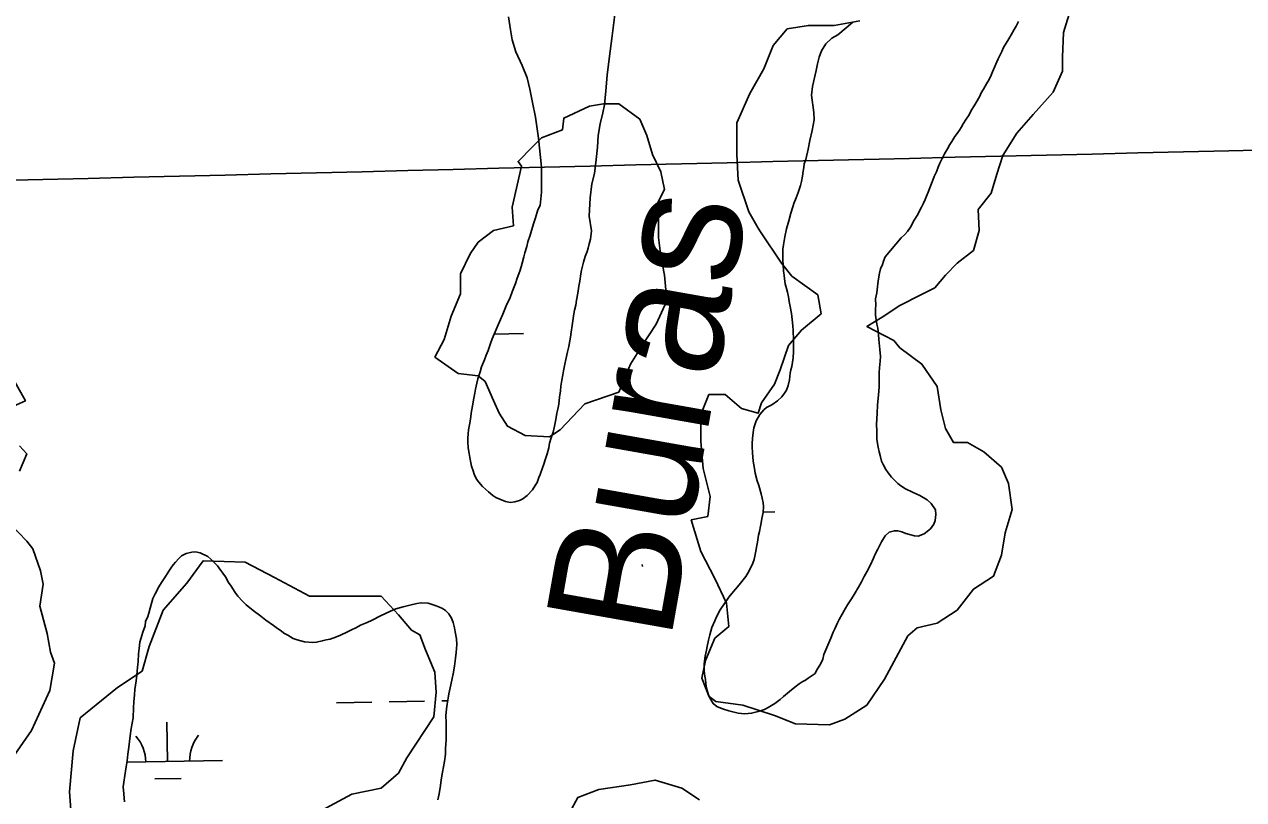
# Model space of a CAD drawing. Extents: x 3903937 to 3942190, y 260677 to 286651.
# Drawn here: x 3935615 to 3936725, y 272001 to 272706 of the extents above; entities that cross this region are included whole.
import ezdxf

# ---------------------------------------------------------------- set-up
doc = ezdxf.new("R2010")
doc.units = 0
for name, color, linetype in [('V-GRID-MAJR', 7, 'Continuous'), ('V-RIVR-EDGE', 7, 'Continuous'), ('V-RIVR-IDEN', 7, 'Continuous'), ('V-WETL-SWMP', 7, 'Continuous')]:
    doc.layers.add(name, color=color, linetype=linetype)

msp = doc.modelspace()

# ---------------------------------------------------------------- linework, layer by layer
at = {"layer": 'V-GRID-MAJR'}
msp.add_spline([(3908100.257, 272076.177), (3913415.549, 272167.798), (3918730.829, 272260.192), (3924046.094, 272353.359), (3929361.347, 272447.3), (3934676.585, 272542.013), (3939991.81, 272637.5), (3939991.811, 272637.5)], degree=3, dxfattribs=at)
at = {"layer": 'V-RIVR-EDGE'}
for points in [[(3936568.1669600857, 272722.9649822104), (3936560.7086809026, 272698.4592077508), (3936559.6432124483, 272676.0843702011), (3936559.6432124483, 272663.298748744), (3936551.11946481, 272644.12031655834), (3936533.006501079, 272623.8764159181), (3936518.089942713, 272606.8289206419), (3936505.3043212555, 272586.5850200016), (3936499.976978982, 272569.5375247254), (3936494.6496367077, 272552.49002944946), (3936482.9294837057, 272537.57347108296), (3936483.9949521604, 272518.3950388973), (3936478.6676098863, 272500.28207516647), (3936463.75105152, 272488.561922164), (3936453.0963669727, 272477.90723761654), (3936443.50715088, 272466.1870846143), (3936430.721529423, 272459.7942738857), (3936411.5430972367, 272450.2050577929), (3936395.5610704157, 272439.55037324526), (3936381.709980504, 272431.0266256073), (3936406.215754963, 272418.2410041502), (3936411.5430972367, 272411.8481934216), (3936431.786997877, 272396.93163505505), (3936445.638087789, 272376.6877344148), (3936448.8344931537, 272355.37836531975), (3936453.0963669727, 272338.33087004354), (3936460.5546461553, 272325.5452485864), (3936473.3402676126, 272325.5452485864), (3936488.2568259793, 272317.0215009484), (3936504.2388528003, 272303.1704110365), (3936510.6316635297, 272288.25385266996), (3936513.8280688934, 272264.8135466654), (3936507.435258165, 272243.50417757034), (3936504.2388528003, 272223.2602769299), (3936496.7805736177, 272204.0818447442), (3936478.6676098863, 272192.361691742), (3936463.75105152, 272173.1832595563), (3936445.638087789, 272161.46310655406), (3936427.525124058, 272157.2012327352), (3936419.0013764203, 272149.74295355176), (3936412.6085656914, 272138.0228005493), (3936397.692007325, 272110.32062072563), (3936381.7099805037, 272086.8803147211), (3936361.4660798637, 272074.094693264), (3936347.6149899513, 272068.76735099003), (3936316.7164047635, 272069.8328194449), (3936297.5379725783, 272077.2910986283), (3936268.7703243, 272086.8803147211), (3936244.2645498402, 272090.07672008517), (3936238.1950141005, 272094.54900957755)], [(3936238.189442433, 272094.5013199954), (3936231.478928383, 272111.38608918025), (3936234.6753337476, 272127.3681160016), (3936243.1990813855, 272147.6120166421), (3936255.984702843, 272158.2667011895), (3936253.8537659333, 272179.5760702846), (3936243.1990813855, 272201.9509078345), (3936230.4134599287, 272226.4566822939), (3936221.8897122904, 272255.22433057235), (3936236.8062706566, 272258.42073593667), (3936238.9372075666, 272276.53369966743), (3936232.5443968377, 272302.1049425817), (3936230.4134599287, 272326.610717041), (3936230.4134599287, 272351.1164915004), (3936237.871739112, 272369.2294552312), (3936252.788297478, 272369.2294552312), (3936267.7048558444, 272356.4438337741), (3936282.6214142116, 272352.1819599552), (3936285.8178195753, 272361.77117604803), (3936297.5379725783, 272378.818671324), (3936302.865314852, 272391.6042927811), (3936310.323594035, 272413.979130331), (3936322.043747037, 272427.83022024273), (3936340.1567107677, 272442.7467786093), (3936336.960305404, 272459.7942738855), (3936313.5199993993, 272476.84176916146), (3936303.9307833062, 272488.561922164), (3936284.752351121, 272517.3295704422), (3936282.6214142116, 272520.52597580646), (3936274.0976665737, 272535.442534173), (3936264.5084504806, 272564.21018245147), (3936263.442982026, 272587.65048845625), (3936263.442982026, 272616.4181367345), (3936275.163135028, 272643.05484810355), (3936287.9487564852, 272665.4296856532), (3936296.472504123, 272686.73905474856), (3936309.25812558, 272701.65561311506), (3936328.436557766, 272704.8520184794), (3936351.8768637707, 272704.8520184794), (3936375.3171697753, 272709.11389229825)], [(3936067.3967863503, 272576.9958039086), (3936058.8730387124, 272539.70440799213), (3936059.938507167, 272522.65691271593), (3936041.825543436, 272518.39503889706), (3936027.9744535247, 272507.7403543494), (3936020.516174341, 272497.08566980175), (3936011.9924267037, 272478.9727060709), (3936011.9924267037, 272460.8597423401), (3936003.468679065, 272440.6158416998), (3935997.075868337, 272419.30647260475), (3935988.5521206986, 272403.3244457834), (3936009.8614897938, 272388.40788741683), (3936027.9744535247, 272386.2769505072), (3936034.3672642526, 272380.94960823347), (3936041.825543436, 272363.90211295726), (3936047.15288571, 272352.18195995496), (3936054.611164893, 272340.4618069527), (3936070.593191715, 272331.93805931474), (3936092.9680292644, 272330.8725908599), (3936102.5572453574, 272337.26540158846), (3936124.9320829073, 272360.70570759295), (3936155.830668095, 272371.36039214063), (3936166.4853526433, 272396.9316350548), (3936177.1400371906, 272413.9791303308), (3936189.9256586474, 272433.15756251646), (3936199.51487474, 272454.46693161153), (3936197.383937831, 272477.9072376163), (3936194.1875324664, 272494.9547328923), (3936192.056595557, 272512.0022281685), (3936192.056595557, 272527.98425498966), (3936189.9256586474, 272540.76987644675), (3936197.383937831, 272555.6864348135), (3936194.1875324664, 272571.66846163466), (3936186.7292532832, 272587.650488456), (3936181.4019110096, 272604.6979837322), (3936175.0091002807, 272619.6145420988), (3936155.830668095, 272633.4656320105), (3936141.979578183, 272633.4656320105), (3936129.193956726, 272631.334695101), (3936105.7536507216, 272620.6800105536), (3936104.6881822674, 272610.02532600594), (3936085.509750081, 272602.5670468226), (3936076.9860024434, 272594.0432991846), (3936064.200380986, 272581.2576777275), (3936067.4004826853, 272576.89230653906)], [(3935601.9515483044, 272388.38070601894), (3935615.854543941, 272363.5971051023), (3935599.533636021, 272356.3433682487)], [(3935610.414241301, 272322.49259626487), (3935617.0635000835, 272315.23885941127), (3935610.414241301, 272299.5224295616)], [(3935601.9515483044, 272251.76866194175), (3935617.0635000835, 272236.05223209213), (3935622.503802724, 272228.79849523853), (3935629.757539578, 272208.8507188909), (3935632.175451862, 272196.7611574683), (3935629.1530615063, 272176.8133811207), (3935635.802320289, 272152.02978020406), (3935638.8247106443, 272135.10439421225), (3935642.451579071, 272124.8282670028), (3935638.220232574, 272100.0446660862), (3935621.2948465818, 272063.77598181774), (3935600.742592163, 272034.1565563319)], [(3935658.2568997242, 271979.26800079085), (3935656.1259628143, 272008.0356490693), (3935659.322368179, 272045.32704498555), (3935665.7151789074, 272075.16016171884), (3935699.8101694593, 272102.8623415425), (3935722.1850070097, 272117.778899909), (3935728.577817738, 272140.1537374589), (3935741.3634391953, 272173.1832595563), (3935762.6728082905, 272197.68903401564), (3935777.5893666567, 272217.9329346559), (3935815.9462310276, 272216.8674662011), (3935842.5829423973, 272203.01637628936), (3935874.5469960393, 272185.96888101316), (3935921.4276080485, 272185.96888101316), (3935939.54057178, 272185.96888101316), (3935955.522598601, 272168.9213857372), (3935967.242751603, 272155.07029582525), (3935974.7010307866, 272150.8084220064), (3935980.0283730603, 272136.95733209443), (3935988.5521206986, 272116.7134314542), (3935989.6175891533, 272098.60046772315), (3935987.486652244, 272076.22563017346), (3935962.9808777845, 272038.934234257), (3935955.522598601, 272025.08314434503), (3935939.54057178, 272011.2320544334), (3935912.9038604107, 272005.9047121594), (3935873.481527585, 271984.59534306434)], [(3936177.381977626, 272212.9219760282), (3936177.1400371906, 272214.7365292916)], [(3936111.0809929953, 271988.8572168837), (3936118.539272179, 272002.70830679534), (3936137.717704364, 272010.16658597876), (3936166.485352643, 272014.42845979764), (3936188.8601901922, 272018.69033361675), (3936213.365964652, 272011.2320544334), (3936229.3479914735, 272000.5773698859)]]:
    msp.add_lwpolyline(points, dxfattribs=at)
at = {"layer": 'V-WETL-SWMP'}
for p, q in [((3936042.4389903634, 272424.1788961), (3936069.1272469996, 272424.64865562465)), ((3936287.3606583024, 272262.2902014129), (3936297.924756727, 272262.4761478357)), ((3935899.0092540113, 272088.9277535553), (3935931.004298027, 272089.490921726)), ((3935947.001820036, 272089.77250581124), (3935978.996864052, 272090.3356739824)), ((3935994.99438606, 272090.6172580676), (3936000.1649396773, 272090.70826876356)), ((3935745.334205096, 272035.4729467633), (3935744.7006409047, 272071.46737128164)), ((3935708.276844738, 272034.82067305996), (3935795.3264613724, 272036.3528970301)), ((3935733.6076338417, 272019.8331485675), (3935757.603916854, 272020.25552469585))]:
    msp.add_line(p, q, dxfattribs=at)
for points in [[(3936084.235, 272541.215), (3936085.436, 272553.118), (3936085.4450000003, 272563.434), (3936085.457, 272576.132), (3936082.702, 272602.32300000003), (3936080.14, 272621.37200000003), (3936077.375, 272634.866), (3936075.005, 272646.772), (3936072.435, 272657.289), (3936068.08, 272668.404), (3936062.3370000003, 272680.908), (3936058.776, 272691.82300000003), (3936057.197, 272700.951), (3936055.62, 272712.658)], [(3936152.441, 272714.754), (3936149.446, 272693.131), (3936147.448, 272677.063), (3936145.448, 272659.605), (3936144.245, 272645.321), (3936142.845, 272632.625), (3936141.251, 272625.484), (3936139.06, 272615.368), (3936137.265, 272604.854), (3936136.4620000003, 272594.141), (3936135.46, 272583.032), (3936133.663, 272570.137), (3936131.472, 272560.814), (3936129.873, 272548.118), (3936128.867, 272531.453), (3936131.166, 272518.059), (3936130.092, 272510.392), (3936128.97, 272506.2), (3936128.168, 272502.214), (3936127.1720000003, 272499.283), (3936125.306, 272494.68200000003), (3936123.644, 272489.657), (3936122.048, 272482.21), (3936121.255, 272478.855), (3936120.304, 272472.239), (3936119.6010000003, 272467.935), (3936118.546, 272461.426), (3936117.4930000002, 272455.023), (3936116.684, 272450.615), (3936115.662, 272446.106), (3936115.076, 272442.537), (3936114.023, 272436.13300000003), (3936113.5360000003, 272432.142), (3936112.485, 272425.843), (3936111.886, 272421.43200000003), (3936111.302, 272417.968), (3936110.375, 272412.826), (3936109.348, 272408.001), (3936107.6550000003, 272401.082), (3936106.7430000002, 272396.886), (3936105.486, 272390.907), (3936104.898, 272387.128), (3936104.079, 272382.194), (3936103.252, 272376.734), (3936102.869, 272372.635), (3936102.035, 272366.754), (3936101.194, 272360.453), (3936100.382, 272355.94), (3936099.583, 272352.164), (3936098.542, 272346.49700000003), (3936097.498, 272340.619), (3936096.039, 272335.17), (3936094.4790000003, 272329.933), (3936092.9220000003, 272324.906), (3936092.116, 272320.70900000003), (3936090.7660000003, 272315.468), (3936088.989, 272309.813), (3936087.555, 272305.837), (3936086.343, 272302.594), (3936084.455, 272296.625), (3936083.2490000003, 272293.69800000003), (3936081.494, 272289.411), (3936079.8680000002, 272286.596), (3936077.275, 272282.534), (3936072.663, 272277.347), (3936068.615, 272274.467), (3936065.645, 272273.042), (3936061.201, 272271.642)], [(3936305.691, 272505.491), (3936307.071, 272512.605), (3936308.498, 272519.95), (3936310.511, 272527.137), (3936312.3740000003, 272534.138), (3936314.238, 272539.917), (3936315.3000000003, 272542.995), (3936317.279, 272548.12), (3936319.169, 272552.951), (3936321.273, 272559.232), (3936322.1750000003, 272562.88), (3936323.205, 272567.832), (3936323.805, 272572.28500000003), (3936324.179, 272575.815), (3936324.6520000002, 272578.965), (3936326.1240000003, 272582.86100000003), (3936328.315, 272592.38300000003), (3936329.909, 272600.119), (3936331.901, 272609.244), (3936333.696, 272618.964), (3936333.503, 272625.71), (3936331.137, 272641.385), (3936332.3340000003, 272649.32), (3936335.522, 272663.999), (3936336.717, 272669.95), (3936338.31, 272676.099), (3936340.299, 272681.851), (3936344.273, 272687.998), (3936349.832, 272693.152), (3936355.1920000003, 272696.321), (3936362.936, 272702.663), (3936368.892, 272707.816)], [(3936519.65, 272708.356), (3936517.534, 272704.134), (3936515.654, 272701.085), (3936513.069, 272696.39400000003), (3936510.953, 272692.641), (3936508.3680000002, 272688.889), (3936506.018, 272684.667), (3936504.372, 272681.148), (3936501.0810000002, 272674.58), (3936499.9050000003, 272671.765), (3936498.024, 272667.543), (3936495.907, 272662.617), (3936494.731, 272659.567), (3936492.8510000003, 272655.814), (3936490.5, 272651.827), (3936487.915, 272646.901), (3936485.8000000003, 272643.617), (3936484.389, 272640.568), (3936482.038, 272636.346), (3936479.453, 272631.655), (3936476.633, 272627.668), (3936474.752, 272623.68), (3936471.933, 272619.693), (3936469.348, 272615.472), (3936467.467, 272612.188), (3936465.822, 272609.608), (3936463.707, 272606.559), (3936461.593, 272603.745), (3936459.008, 272599.289), (3936457.128, 272596.474), (3936455.012, 272592.721), (3936452.427, 272588.03), (3936450.076, 272583.808), (3936447.96, 272579.586), (3936446.549, 272576.067), (3936444.903, 272571.84500000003), (3936443.022, 272567.62200000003), (3936441.611, 272564.103), (3936440.435, 272561.288), (3936439.023, 272557.066), (3936437.377, 272553.31200000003), (3936435.965, 272549.559), (3936434.789, 272546.509), (3936433.144, 272543.225), (3936431.2630000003, 272539.472), (3936429.6180000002, 272536.423), (3936428.207, 272533.608), (3936425.8570000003, 272529.621), (3936424.2120000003, 272527.041), (3936423.0360000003, 272524.226), (3936421.3910000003, 272521.411), (3936418.571, 272517.424), (3936416.222, 272514.84500000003), (3936412.934, 272511.797)], [(3936061.201, 272271.642), (3936057.298, 272271.18), (3936052.682, 272272.099), (3936047.7660000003, 272273.969), (3936044.11, 272275.714), (3936041.2970000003, 272277.445), (3936037.2490000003, 272280.88), (3936034.551, 272283.24), (3936031.96, 272285.704), (3936028.443, 272289.446), (3936026.492, 272292.426), (3936024.3540000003, 272296.777), (3936023.245, 272299.742), (3936021.948, 272304.079), (3936021.264, 272307.249), (3936020.29, 272312.001), (3936019.716, 272315.485), (3936018.9590000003, 272320.655), (3936018.523, 272326.136), (3936018.372, 272329.717), (3936018.856, 272333.498), (3936019.234, 272337.281), (3936020.3850000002, 272343.262), (3936020.8710000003, 272347.14900000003), (3936021.825, 272353.975), (3936022.984, 272360.377), (3936023.685, 272364.576), (3936024.835, 272370.451), (3936025.63, 272374.017), (3936026.7770000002, 272379.68200000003), (3936027.683, 272383.56200000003), (3936029.683, 272389.95), (3936031.019, 272394.348), (3936033.5470000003, 272400.833), (3936035.3000000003, 272405.014), (3936036.95, 272409.303), (3936039.268, 272415.79), (3936040.705, 272419.977), (3936043.3370000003, 272426.355), (3936045.197, 272430.64), (3936048.259, 272437.536), (3936050.231, 272442.24), (3936053.5130000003, 272449.765), (3936056.906, 272457.603), (3936058.987, 272462.516), (3936061.852, 272470.25800000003), (3936063.5100000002, 272475.07300000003), (3936065.828, 272481.56), (3936067.0500000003, 272485.435), (3936068.052, 272488.787), (3936069.409, 272494.44800000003), (3936070.419, 272498.221), (3936072.091, 272503.877), (3936073.211, 272507.964), (3936075.103, 272514.143), (3936076.4390000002, 272518.542), (3936078.5500000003, 272525.244), (3936079.998, 272530.06200000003), (3936082.219, 272537.078), (3936084.235, 272541.215)], [(3936412.934, 272511.797), (3936398.182, 272494.369), (3936396.869, 272490.636), (3936395.8140000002, 272487.39900000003), (3936393.998, 272483.549), (3936393.058, 272479.684), (3936392.22, 272474.441), (3936391.6520000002, 272470.32), (3936391.224, 272467.19800000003), (3936390.6350000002, 272461.826), (3936389.668, 272456.33400000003), (3936389.698, 272450.576), (3936389.5130000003, 272446.949), (3936389.67, 272441.314), (3936390.662, 272433.162), (3936391.603, 272429.517), (3936392.134, 272423.75), (3936392.685, 272419.235), (3936393.537, 272410.20900000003), (3936393.934, 272403.944), (3936393.864, 272399.69), (3936393.262, 272393.567), (3936392.941, 272389.316), (3936392.8710000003, 272385.06200000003), (3936392.899, 272379.178), (3936392.845, 272375.925), (3936392.106, 272369.053), (3936391.323, 272359.553), (3936391.08, 272352.423), (3936390.4080000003, 272342.045), (3936390.686, 272336.158), (3936390.808, 272328.395), (3936391.8200000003, 272321.495), (3936392.7490000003, 272317.098), (3936393.696, 272313.828), (3936395.115, 272308.798), (3936396.563, 272305.52), (3936398.991, 272300.974), (3936400.944, 272297.938), (3936404.012, 272294.257), (3936406.225, 272291.842), (3936409.798, 272288.404), (3936412.6410000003, 272286.229), (3936416.977, 272283.529), (3936423.061, 272280.549), (3936427.287, 272278.727), (3936430.017, 272277.305), (3936436.5870000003, 272273.442), (3936440.164, 272270.254), (3936444.071, 272264.306), (3936444.505, 272260.294), (3936443.787, 272254.673), (3936442.481, 272251.44), (3936439.529, 272246.983), (3936433.947, 272242.444), (3936428.4080000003, 272240.533), (3936425.031, 272240.714), (3936420.42, 272241.917), (3936417.183, 272242.972), (3936413.575, 272244.283), (3936409.71, 272245.223), (3936406.7090000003, 272245.398), (3936402.056, 272244.098), (3936398.372, 272240.779), (3936394.904, 272235.454), (3936393.088, 272231.604), (3936391.664, 272228.749), (3936389.333, 272224.031), (3936387.772, 272220.427), (3936384.92, 272214.466), (3936381.561, 272208.138), (3936379.234, 272203.67100000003), (3936376.653, 272198.957), (3936373.944, 272194.12), (3936370.079, 272187.425), (3936367.637, 272183.585), (3936364.038, 272177.887), (3936361.978, 272174.417), (3936359.27, 272169.58), (3936356.561, 272164.743), (3936354.883, 272161.642), (3936352.667, 272156.29600000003), (3936351.111, 272153.068), (3936349.018, 272147.59500000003), (3936347.198, 272143.494), (3936344.34, 272137.158), (3936342.643, 272132.931), (3936341.569, 272128.567), (3936339.626, 272124.594), (3936335.767, 272118.275), (3936334.614, 272115.591), (3936331.848, 272113.847), (3936328.125, 272111.488), (3936325.6720000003, 272109.528), (3936322.91, 272107.995), (3936320.035, 272106.043), (3936316.197, 272103.054), (3936311.395, 272099.13300000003), (3936305.847, 272094.593), (3936302.748, 272091.802), (3936298.059, 272088.301)], [(3936298.059, 272088.301), (3936291.893, 272084.614), (3936288.497, 272082.98600000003), (3936282.7800000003, 272080.975), (3936276.756, 272079.496), (3936270.535, 272078.862), (3936264.651, 272079.485), (3936259.619, 272080.726), (3936256.056, 272081.732), (3936250.296, 272083.512), (3936245.066, 272085.493), (3936241.639, 272088.286), (3936238.977, 272092.856), (3936237.558, 272096.143), (3936235.765, 272102.278), (3936235.198, 272106.18200000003), (3936234.734, 272109.979), (3936234.2600000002, 272113.14400000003), (3936233.7090000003, 272117.996), (3936233.708, 272124.311), (3936234.458, 272131.457), (3936235.6, 272136.911), (3936236.2860000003, 272140.163), (3936237.541, 272146.037), (3936238.673, 272150.86), (3936240.6750000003, 272157.353), (3936243.407, 272163.413), (3936244.9420000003, 272167.177), (3936248.202, 272173.33400000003), (3936252.091, 272179.374), (3936256.184, 272184.991), (3936260.373, 272190.079), (3936263.8140000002, 272194.443), (3936266.6070000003, 272197.871), (3936271.443, 272203.896), (3936273.3880000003, 272206.916), (3936275.776, 272211.298), (3936277.8540000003, 272216), (3936278.96, 272219.245), (3936280.085, 272223.647), (3936280.771, 272226.89900000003), (3936281.484, 272231.835), (3936282.062, 272234.983), (3936282.907, 272241.495), (3936283.909, 272244.847), (3936284.8310000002, 272249.674), (3936285.511, 272252.61), (3936286.207, 272256.493), (3936287.352, 272262.053), (3936287.544, 272267.313), (3936287.18, 272270.792), (3936286.5130000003, 272275.014), (3936285.5270000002, 272279.03), (3936283.3340000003, 272286.434), (3936281.723, 272290.882), (3936280.151, 272297.645), (3936279.485, 272301.971), (3936278.3340000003, 272308.727), (3936277.5100000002, 272316.214), (3936277.2830000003, 272321.586), (3936277.335, 272324.743), (3936277.7260000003, 272329.263), (3936278.342, 272334.726), (3936278.936, 272338.822), (3936281.045, 272345.418), (3936284.191, 272351.05), (3936287.947, 272355.409), (3936290.295, 272357.37), (3936295.181, 272360.026), (3936300.397, 272363.51900000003), (3936304.244, 272367.034), (3936306.825, 272370.36), (3936308.449, 272373.07), (3936309.994, 272377.36), (3936311.237, 272382.49700000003), (3936311.867, 272388.802), (3936312.444, 272391.84500000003), (3936313.3340000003, 272394.778), (3936314.517, 272402.653), (3936314.821, 272408.332), (3936314.9960000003, 272412.54), (3936314.892, 272418.962), (3936314.508, 272427.6), (3936314.259, 272431.604), (3936313.725, 272437.507), (3936312.97, 272442.783), (3936311.858, 272449.412), (3936310.986, 272453.952), (3936310.214, 272458.217), (3936309.3340000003, 272462.27400000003), (3936308.5500000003, 272465.782), (3936307.46, 272469.884), (3936306.755, 272474.337), (3936306.3710000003, 272477.881), (3936305.944, 272481.34), (3936305.522, 272487.663), (3936305.3000000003, 272490.761), (3936305.2660000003, 272495.077), (3936305.211, 272498.152), (3936305.182, 272501.5), (3936305.691, 272505.491)], [(3935706.077, 271998.786), (3935705.713, 272002.266), (3935705.359, 272006.271), (3935704.937, 272012.594), (3935705.429, 272016.901), (3935706.2630000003, 272022.782), (3935707.656, 272030.653), (3935708.485, 272036.218), (3935709.217, 272042.311), (3935709.955, 272048.72000000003), (3935711.069, 272058.806), (3935712.2320000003, 272065.523), (3935713.866, 272075.18), (3935714.333, 272084.33), (3935714.6350000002, 272089.903), (3935715.159, 272096.105), (3935715.558, 272101.151), (3935716.5300000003, 272109.029), (3935717.14, 272114.071), (3935717.998, 272121.425), (3935718.392, 272126.155), (3935718.933, 272133.409), (3935719.437, 272138.453), (3935720.1610000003, 272144.02), (3935722.629, 272153.242), (3935724.721, 272158.786), (3935725.313, 272162.776), (3935727.284, 272167.375), (3935728.176, 272170.413), (3935729.306, 272175.131), (3935731.9760000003, 272183.82300000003), (3935733.835, 272188.002), (3935737.203, 272194.368), (3935739.5840000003, 272198.328), (3935743.254, 272203.846), (3935746.386, 272208.636), (3935748.327, 272211.446), (3935750.375, 272214.359), (3935752.414, 272216.74700000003), (3935755.63, 272220.272), (3935757.876, 272222.446), (3935762.1240000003, 272224.691), (3935767.196, 272225.87), (3935770.568, 272226.13), (3935774.872, 272225.428), (3935781.869, 272222.049), (3935784.6720000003, 272219.68700000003), (3935788.401, 272216.047), (3935790.569, 272213.485), (3935793.6580000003, 272209.328), (3935795.616, 272206.77), (3935797.878, 272203.575), (3935800.847, 272198.473), (3935803.208, 272194.856), (3935806.799, 272189.217), (3935809.272, 272186.01900000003), (3935813.508, 272181.212), (3935816.9280000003, 272177.998), (3935823.054, 272172.844), (3935830.019, 272167.572), (3935834.697, 272164.021), (3935841.5670000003, 272159.381), (3935845.308, 272156.477), (3935848.7460000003, 272154.315), (3935851.1350000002, 272152.381), (3935854.68, 272150.32300000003), (3935859.686, 272147.503), (3935863.242, 272146.181), (3935869.739, 272144.39), (3935877.41, 272143.632), (3935880.784, 272143.99700000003), (3935886.0670000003, 272145.173), (3935889.66, 272146.061), (3935893.254, 272146.94800000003), (3935898.969, 272148.854), (3935902.6780000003, 272150.371), (3935908.304, 272153.226), (3935911.913, 272155.061), (3935917.216, 272157.499), (3935920.827, 272159.439), (3935926.8710000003, 272162.076), (3935931.4280000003, 272164.001), (3935939.176, 272167.873), (3935947.985, 272172.253), (3935953.073, 272174.379), (3935956.454, 272175.166), (3935959.733, 272176.164), (3935965.866, 272177.852), (3935971.994, 272179.224), (3935976.005, 272179.895), (3935982.42, 272179.578), (3935989.748, 272177.142), (3935992.781, 272175.934), (3935995.6010000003, 272174.624), (3935998.202, 272172.792)], [(3935998.202, 272172.792), (3936001.203, 272169.689), (3936003.559, 272165.756), (3936005.077, 272162.047), (3936006.258, 272157.08), (3936007.039, 272153.38300000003), (3936008.197, 272147.049), (3936008.431, 272142.098), (3936007.992, 272134.632), (3936007.382, 272129.589), (3936006.417, 272122.132), (3936005.041, 272115.313), (3936004.2320000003, 272110.905), (3936002.9820000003, 272105.347), (3936001.373, 272097.164), (3936000.569, 272093.072), (3935999.636, 272087.614), (3935999.144, 272083.30700000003), (3935998.619, 272077), (3935998.728, 272070.893), (3935998.762, 272066.577), (3935998.654, 272060.053), (3935998.68, 272055.21), (3935998.341, 272047.427), (3935998.043, 272042.169), (3935997.3000000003, 272035.445), (3935996.275, 272030.725), (3935995.4590000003, 272025.897), (3935994.288, 272018.75800000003), (3935993.677, 272013.61100000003), (3935992.4990000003, 272006.052), (3935991.149, 272000.811)]]:
    msp.add_lwpolyline(points, dxfattribs=at)
for centre, radius, start, end in [((3935690.091468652, 272034.9754556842), 35.24628790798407, 0.23658072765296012, 41.78023906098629), ((3935800.560229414, 272036.91989713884), 35.24628790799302, 140.23657772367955, 181.78023605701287)]:
    msp.add_arc(centre, radius, start, end, dxfattribs=at)

# ---------------------------------------------------------------- texts
at = {"layer": 'V-RIVR-IDEN'}
msp.add_text('Buras', height=115.99976600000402, rotation=79.97928611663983, dxfattribs=at).set_placement((3936202.6965547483, 272143.3746880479))

doc.saveas('drawing.dxf')
